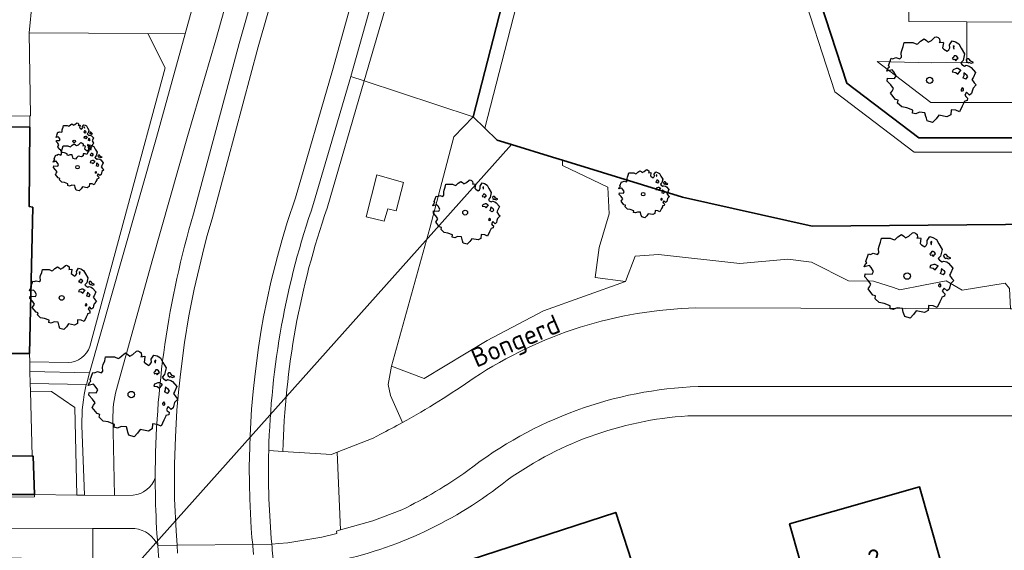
# Model space of a CAD drawing. Header units: metres. Extents: x 152391 to 157968, y 462336 to 467280.
# Tile 466 of 656: x 153928 to 153997, y 466657 to 466694. Entities that reach past the tile are written whole.
import ezdxf
from ezdxf.enums import TextEntityAlignment as Align

# ---------------------------------------------------------------- set-up
doc = ezdxf.new("R2010")
doc.units = ezdxf.units.M
doc.header["$LTSCALE"] = 0.75
doc.layers.get('0').update_dxf_attribs({"lineweight": 25})
for name, color, linetype, lineweight in [('B-GV-GR-BOOM-S', 252, 'Continuous', 25), ('B-WE-GK-BESCHOEIING-G', 251, 'GK-BESCHOEIING', 35), ('B-WE-GR-BEPLANTING_CULTUUR_BOSPLANTSOEN-GV', 251, 'Continuous', 18), ('B-WE-GR-BEPLANTING_CULTUUR_HEESTERS-GV', 251, 'Continuous', 18), ('B-WE-GR-GROENVOORZIENING-GV', 251, 'Continuous', 18), ('B-WE-GR-HAAG-GV', 251, 'Continuous', 13), ('B-WE-KW-KUNSTWERK_DUIKER-G', 5, 'Continuous', 18), ('B-WE-OG-BEBOUWING-GV', 6, 'Continuous', 35), ('B-WE-OG-BEBOUWING-T18', 1, 'Continuous', 18), ('B-WE-OG-TERREIN_CULTUURSCHEIDING-GV', 251, 'Continuous', 18), ('B-WE-OG-TOPOGRAFIE-T18', 1, 'Continuous', 18), ('B-WE-OG-WATER-GV', 251, 'Continuous', 18), ('B-WE-OG-WATER_SLOOT-GV', 251, 'Continuous', 18), ('B-WE-VH-VERHARDING_ASFALT-GV', 251, 'Continuous', 18), ('B-WE-VH-VERHARDING_BETON-GV', 251, 'Continuous', 18), ('B-WE-VH-VERHARDING_BETONSTRAATSTEEN-GV', 251, 'Continuous', 18), ('B-WE-VH-VERHARDING_TEGEL-GV', 251, 'Continuous', 18)]:
    doc.layers.add(name, color=color, linetype=linetype, lineweight=lineweight)
doc.styles.add('NLCS-ISO-M750-T18', font='NLCS-ISO.ttf', dxfattribs={"height": 1.35})
doc.linetypes.add('GK-BESCHOEIING', pattern='A,30,-5,[1,NLCS.SHX,S=1,R=0,X=0,Y=0],-5', length=40)

# ---------------------------------------------------------------- blocks, each defined once
blk = doc.blocks.new('SGR-BOOM_21_30')
at = {"linetype": 'Continuous'}
for p, q in [((-1.051, 1.335), (-1.016, 1.499)), ((-1.016, 1.499), (-0.668, 1.499)), ((-0.668, 1.499), (-0.516, 1.433)), ((-0.516, 1.433), (-0.47, 1.45)), ((-0.47, 1.45), (-0.365, 1.548)), ((-0.365, 1.548), (-0.226, 1.647)), ((-0.226, 1.647), (-0.133, 1.581)), ((-0.133, 1.581), (-0.063, 1.515)), ((-0.063, 1.515), (0.065, 1.581)), ((0.065, 1.581), (0.205, 1.712)), ((0.205, 1.712), (0.263, 1.729)), ((0.263, 1.729), (0.333, 1.696)), ((0.333, 1.696), (0.391, 1.647)), ((0.402, 1.532), (0.379, 1.499)), ((0.379, 1.499), (0.53, 1.515)), ((0.391, 1.647), (0.402, 1.532)), ((0.542, 1.483), (0.507, 1.285)), ((0.53, 1.515), (0.542, 1.483)), ((0.786, 1.4), (0.891, 1.565)), ((0.798, 1.285), (0.786, 1.4)), ((0.891, 1.565), (1.019, 1.532)), ((1.019, 1.532), (1.158, 1.45)), ((1.158, 1.45), (1.251, 1.269)), ((-1.633, 0.579), (-1.528, 0.875)), ((-1.528, 0.875), (-1.458, 0.858)), ((-1.458, 0.858), (-1.342, 0.908)), ((-1.342, 0.908), (-1.179, 0.858)), ((-1.179, 0.858), (-1.121, 0.924)), ((-1.133, 1.088), (-1.109, 1.187)), ((-1.121, 0.924), (-1.133, 1.088)), ((-1.109, 1.187), (-1.051, 1.335)), ((0.507, 1.285), (0.565, 1.236)), ((0.565, 1.236), (0.693, 1.154)), ((0.693, 1.154), (0.751, 1.203)), ((0.751, 1.203), (0.798, 1.285)), ((0.937, 0.908), (0.891, 0.875)), ((0.891, 0.875), (0.926, 0.825)), ((0.972, 1.368), (0.926, 1.335)), ((0.926, 1.335), (0.949, 1.253)), ((0.926, 0.825), (0.984, 0.842)), ((0.972, 0.973), (0.937, 0.908)), ((0.949, 1.253), (0.961, 1.236)), ((0.961, 1.269), (0.972, 1.368)), ((1.03, 0.973), (0.972, 0.973)), ((0.984, 0.842), (1.03, 0.776)), ((1.077, 0.94), (1.03, 0.973)), ((1.03, 0.776), (1.077, 0.842)), ((1.124, 0.875), (1.077, 0.94)), ((1.077, 0.842), (1.124, 0.875)), ((1.321, 0.793), (1.228, 0.694)), ((1.228, 0.694), (1.275, 0.628)), ((1.251, 1.269), (1.379, 1.055)), ((1.379, 1.055), (1.321, 0.793)), ((1.472, 0.858), (1.438, 0.809)), ((1.438, 0.809), (1.461, 0.743)), ((1.461, 0.743), (1.531, 0.694)), ((1.542, 0.858), (1.472, 0.858)), ((1.531, 0.727), (1.635, 0.678)), ((1.531, 0.694), (1.542, 0.727)), ((1.624, 0.76), (1.542, 0.858)), ((1.728, 0.71), (1.624, 0.76)), ((1.635, 0.678), (1.728, 0.71)), ((-1.703, 0.365), (-1.656, 0.48)), ((-1.493, 0.415), (-1.703, 0.365)), ((-1.679, -0.029), (-1.668, 0.086)), ((-1.668, 0.086), (-1.389, 0.07)), ((-1.656, 0.48), (-1.598, 0.53)), ((-1.598, 0.53), (-1.633, 0.579)), ((-1.423, 0.333), (-1.493, 0.415)), ((-1.33, 0.185), (-1.423, 0.333)), ((-1.389, 0.07), (-1.33, 0.185)), ((0.926, 0.415), (0.891, 0.333)), ((0.891, 0.333), (1.03, 0.316)), ((1.054, 0.464), (0.926, 0.415)), ((1.03, 0.316), (1.112, 0.251)), ((1.112, 0.464), (1.054, 0.464)), ((1.217, 0.398), (1.112, 0.464)), ((1.112, 0.251), (1.205, 0.365)), ((1.205, 0.365), (1.24, 0.415)), ((1.275, 0.628), (1.379, 0.563)), ((1.344, 0.185), (1.31, 0.103)), ((1.434, 0.049), (1.31, 0.103)), ((1.356, 0.3), (1.344, 0.234)), ((1.344, 0.234), (1.344, 0.185)), ((1.426, 0.234), (1.356, 0.3)), ((1.379, 0.563), (1.438, 0.595)), ((1.472, 0.201), (1.426, 0.234)), ((1.434, 0.049), (1.507, 0.136)), ((1.438, 0.595), (1.565, 0.563)), ((1.507, 0.136), (1.472, 0.201)), ((1.565, 0.563), (1.635, 0.513)), ((1.635, 0.513), (1.81, 0.316)), ((1.717, 0.103), (1.67, 0.037)), ((1.67, 0.037), (1.763, -0.094)), ((1.81, 0.316), (1.717, 0.103)), ((-1.54, -0.177), (-1.679, -0.029)), ((-1.551, -0.505), (-1.493, -0.423)), ((-1.354, -0.752), (-1.551, -0.505)), ((-1.435, -0.324), (-1.54, -0.177)), ((-1.493, -0.423), (-1.435, -0.324)), ((1.286, -0.292), (1.24, -0.357)), ((1.24, -0.357), (1.251, -0.423)), ((1.263, -0.423), (1.333, -0.407)), ((1.333, -0.341), (1.286, -0.292)), ((1.333, -0.407), (1.333, -0.341)), ((1.461, -0.472), (1.391, -0.587)), ((1.391, -0.587), (1.426, -0.637)), ((1.426, -0.637), (1.496, -0.702)), ((1.577, -0.587), (1.461, -0.472)), ((1.658, -0.522), (1.577, -0.587)), ((1.682, -0.423), (1.658, -0.522)), ((1.717, -0.308), (1.682, -0.423)), ((1.845, -0.177), (1.717, -0.308)), ((1.763, -0.094), (1.845, -0.177)), ((-1.249, -0.784), (-1.354, -0.752)), ((-1.272, -0.899), (-1.249, -0.784)), ((-1.109, -1.047), (-1.272, -0.899)), ((-0.912, -1.08), (-1.109, -1.047)), ((-0.668, -1.179), (-0.912, -1.08)), ((-0.679, -1.294), (-0.668, -1.179)), ((-0.551, -1.326), (-0.679, -1.294)), ((-0.4, -1.261), (-0.551, -1.326)), ((-0.191, -1.277), (-0.4, -1.261)), ((-0.156, -1.425), (-0.191, -1.277)), ((0.356, -1.376), (0.251, -1.524)), ((0.682, -1.441), (0.356, -1.376)), ((0.833, -1.359), (0.682, -1.441)), ((0.844, -1.162), (0.833, -1.359)), ((1.03, -1.179), (0.844, -1.162)), ((1.182, -1.244), (1.03, -1.179)), ((1.286, -1.014), (1.182, -1.244)), ((1.356, -0.883), (1.286, -1.014)), ((1.368, -0.834), (1.356, -0.883)), ((1.484, -0.801), (1.368, -0.834)), ((1.496, -0.702), (1.484, -0.801)), ((-0.133, -1.491), (-0.156, -1.425)), ((-0.098, -1.606), (-0.133, -1.491)), ((0.112, -1.671), (-0.098, -1.606)), ((0.251, -1.524), (0.112, -1.671))]:
    blk.add_line(p, q, dxfattribs=at)
blk.add_circle((0, 0), 0.126, dxfattribs=at)
blk = doc.blocks.new('SGR-BOOM_31_50')
at = {"linetype": 'Continuous'}
for p, q in [((-0.487, 2.064), (-0.301, 2.196)), ((-0.301, 2.196), (-0.177, 2.108)), ((-0.177, 2.108), (-0.084, 2.02)), ((-0.084, 2.02), (0.087, 2.108)), ((0.087, 2.108), (0.273, 2.283)), ((0.273, 2.283), (0.351, 2.305)), ((0.351, 2.305), (0.444, 2.261)), ((0.444, 2.261), (0.521, 2.196)), ((0.521, 2.196), (0.537, 2.042)), ((1.048, 1.867), (1.188, 2.086)), ((1.188, 2.086), (1.358, 2.042)), ((-1.51, 1.451), (-1.479, 1.582)), ((-1.495, 1.232), (-1.51, 1.451)), ((-1.479, 1.582), (-1.402, 1.78)), ((-1.402, 1.78), (-1.355, 1.999)), ((-1.355, 1.999), (-0.89, 1.999)), ((-0.89, 1.999), (-0.688, 1.911)), ((-0.688, 1.911), (-0.626, 1.933)), ((-0.626, 1.933), (-0.487, 2.064)), ((0.537, 2.042), (0.506, 1.999)), ((0.506, 1.999), (0.707, 2.02)), ((0.723, 1.977), (0.676, 1.714)), ((0.676, 1.714), (0.754, 1.648)), ((0.707, 2.02), (0.723, 1.977)), ((0.754, 1.648), (0.924, 1.539)), ((0.924, 1.539), (1.002, 1.604)), ((1.002, 1.604), (1.064, 1.714)), ((1.064, 1.714), (1.048, 1.867)), ((1.296, 1.823), (1.234, 1.78)), ((1.234, 1.78), (1.265, 1.67)), ((1.265, 1.67), (1.281, 1.648)), ((1.281, 1.692), (1.296, 1.823)), ((1.358, 2.042), (1.545, 1.933)), ((1.545, 1.933), (1.669, 1.692)), ((1.669, 1.692), (1.839, 1.407)), ((1.839, 1.407), (1.762, 1.057)), ((-2.208, 0.641), (-2.131, 0.706)), ((-2.177, 0.772), (-2.038, 1.166)), ((-2.131, 0.706), (-2.177, 0.772)), ((-2.038, 1.166), (-1.944, 1.144)), ((-1.944, 1.144), (-1.789, 1.21)), ((-1.789, 1.21), (-1.572, 1.144)), ((-1.572, 1.144), (-1.495, 1.232)), ((1.25, 1.21), (1.188, 1.166)), ((1.188, 1.166), (1.234, 1.101)), ((1.234, 1.101), (1.312, 1.122)), ((1.296, 1.298), (1.25, 1.21)), ((1.374, 1.298), (1.296, 1.298)), ((1.312, 1.122), (1.374, 1.035)), ((1.436, 1.254), (1.374, 1.298)), ((1.374, 1.035), (1.436, 1.122)), ((1.498, 1.166), (1.436, 1.254)), ((1.436, 1.122), (1.498, 1.166)), ((1.762, 1.057), (1.638, 0.925)), ((1.638, 0.925), (1.7, 0.838)), ((1.7, 0.838), (1.839, 0.75)), ((1.839, 0.75), (1.917, 0.794)), ((1.963, 1.144), (1.917, 1.079)), ((1.917, 1.079), (1.948, 0.991)), ((1.917, 0.794), (2.087, 0.75)), ((1.948, 0.991), (2.041, 0.925)), ((2.056, 1.144), (1.963, 1.144)), ((2.041, 0.969), (2.18, 0.903)), ((2.041, 0.925), (2.056, 0.969)), ((2.165, 1.013), (2.056, 1.144)), ((2.087, 0.75), (2.18, 0.684)), ((2.304, 0.947), (2.165, 1.013)), ((2.18, 0.903), (2.304, 0.947)), ((-2.27, 0.487), (-2.208, 0.641)), ((-1.991, 0.553), (-2.27, 0.487)), ((-2.239, -0.038), (-2.224, 0.115)), ((-2.224, 0.115), (-1.851, 0.093)), ((-1.898, 0.444), (-1.991, 0.553)), ((-1.774, 0.246), (-1.898, 0.444)), ((-1.851, 0.093), (-1.774, 0.246)), ((1.234, 0.553), (1.188, 0.444)), ((1.188, 0.444), (1.374, 0.422)), ((1.405, 0.619), (1.234, 0.553)), ((1.374, 0.422), (1.483, 0.334)), ((1.483, 0.619), (1.405, 0.619)), ((1.622, 0.531), (1.483, 0.619)), ((1.483, 0.334), (1.607, 0.487)), ((1.607, 0.487), (1.653, 0.553)), ((1.793, 0.246), (1.746, 0.137)), ((1.911, 0.065), (1.746, 0.137)), ((1.808, 0.4), (1.793, 0.312)), ((1.793, 0.312), (1.793, 0.246)), ((1.901, 0.312), (1.808, 0.4)), ((1.963, 0.268), (1.901, 0.312)), ((1.911, 0.065), (2.01, 0.181)), ((2.01, 0.181), (1.963, 0.268)), ((2.18, 0.684), (2.413, 0.422)), ((2.289, 0.137), (2.227, 0.049)), ((2.227, 0.049), (2.351, -0.126)), ((2.413, 0.422), (2.289, 0.137)), ((-2.053, -0.235), (-2.239, -0.038)), ((-2.069, -0.673), (-1.991, -0.564)), ((-1.805, -1.002), (-2.069, -0.673)), ((-1.913, -0.433), (-2.053, -0.235)), ((-1.991, -0.564), (-1.913, -0.433)), ((1.715, -0.389), (1.653, -0.476)), ((1.653, -0.476), (1.669, -0.564)), ((1.684, -0.564), (1.777, -0.542)), ((1.777, -0.454), (1.715, -0.389)), ((1.777, -0.542), (1.777, -0.454)), ((1.948, -0.63), (1.855, -0.783)), ((2.103, -0.783), (1.948, -0.63)), ((2.242, -0.564), (2.211, -0.695)), ((2.289, -0.411), (2.242, -0.564)), ((2.459, -0.235), (2.289, -0.411)), ((2.351, -0.126), (2.459, -0.235)), ((-1.665, -1.046), (-1.805, -1.002)), ((-1.696, -1.199), (-1.665, -1.046)), ((-1.479, -1.396), (-1.696, -1.199)), ((1.715, -1.352), (1.576, -1.659)), ((1.808, -1.177), (1.715, -1.352)), ((1.824, -1.112), (1.808, -1.177)), ((1.979, -1.068), (1.824, -1.112)), ((1.855, -0.783), (1.901, -0.849)), ((1.901, -0.849), (1.994, -0.936)), ((1.994, -0.936), (1.979, -1.068)), ((2.211, -0.695), (2.103, -0.783)), ((-1.216, -1.44), (-1.479, -1.396)), ((-0.89, -1.571), (-1.216, -1.44)), ((-0.906, -1.725), (-0.89, -1.571)), ((-0.735, -1.769), (-0.906, -1.725)), ((-0.533, -1.681), (-0.735, -1.769)), ((-0.254, -1.703), (-0.533, -1.681)), ((-0.208, -1.9), (-0.254, -1.703)), ((-0.177, -1.988), (-0.208, -1.9)), ((-0.13, -2.141), (-0.177, -1.988)), ((0.335, -2.031), (0.149, -2.229)), ((0.475, -1.834), (0.335, -2.031)), ((0.909, -1.922), (0.475, -1.834)), ((1.11, -1.812), (0.909, -1.922)), ((1.126, -1.55), (1.11, -1.812)), ((1.374, -1.571), (1.126, -1.55)), ((1.576, -1.659), (1.374, -1.571)), ((0.149, -2.229), (-0.13, -2.141))]:
    blk.add_line(p, q, dxfattribs=at)
blk.add_circle((0, 0), 0.169, dxfattribs=at)
blk = doc.blocks.new('SGR-BOOM_50_100')
at = {"linetype": 'Continuous'}
for p, q in [((-0.649, 2.752), (-0.401, 2.928)), ((-0.401, 2.928), (-0.236, 2.811)), ((-0.236, 2.811), (-0.112, 2.694)), ((-0.112, 2.694), (0.116, 2.811)), ((0.116, 2.811), (0.364, 3.044)), ((0.364, 3.044), (0.467, 3.074)), ((0.467, 3.074), (0.591, 3.015)), ((0.591, 3.015), (0.695, 2.928)), ((0.695, 2.928), (0.715, 2.723)), ((1.398, 2.49), (1.584, 2.782)), ((1.584, 2.782), (1.811, 2.723)), ((-2.014, 1.935), (-1.972, 2.11)), ((-1.972, 2.11), (-1.869, 2.373)), ((-1.869, 2.373), (-1.807, 2.665)), ((-1.807, 2.665), (-1.187, 2.665)), ((-1.187, 2.665), (-0.918, 2.548)), ((-0.918, 2.548), (-0.835, 2.577)), ((-0.835, 2.577), (-0.649, 2.752)), ((0.715, 2.723), (0.674, 2.665)), ((0.674, 2.665), (0.943, 2.694)), ((0.964, 2.636), (0.902, 2.285)), ((0.902, 2.285), (1.005, 2.198)), ((0.943, 2.694), (0.964, 2.636)), ((1.005, 2.198), (1.232, 2.052)), ((1.232, 2.052), (1.336, 2.139)), ((1.336, 2.139), (1.418, 2.285)), ((1.418, 2.285), (1.398, 2.49)), ((1.729, 2.431), (1.646, 2.373)), ((1.646, 2.373), (1.687, 2.227)), ((1.687, 2.227), (1.708, 2.198)), ((1.708, 2.256), (1.729, 2.431)), ((1.811, 2.723), (2.059, 2.577)), ((2.059, 2.577), (2.225, 2.256)), ((2.225, 2.256), (2.452, 1.876)), ((-2.903, 1.029), (-2.717, 1.555)), ((-2.717, 1.555), (-2.593, 1.526)), ((-2.593, 1.526), (-2.386, 1.613)), ((-2.386, 1.613), (-2.096, 1.526)), ((-2.096, 1.526), (-1.993, 1.643)), ((-1.993, 1.643), (-2.014, 1.935)), ((1.667, 1.613), (1.584, 1.555)), ((1.584, 1.555), (1.646, 1.467)), ((1.646, 1.467), (1.749, 1.497)), ((1.729, 1.73), (1.667, 1.613)), ((1.832, 1.73), (1.729, 1.73)), ((1.749, 1.497), (1.832, 1.38)), ((1.915, 1.672), (1.832, 1.73)), ((1.832, 1.38), (1.915, 1.497)), ((1.997, 1.555), (1.915, 1.672)), ((1.915, 1.497), (1.997, 1.555)), ((2.349, 1.409), (2.183, 1.234)), ((2.452, 1.876), (2.349, 1.409)), ((2.618, 1.526), (2.556, 1.438)), ((2.556, 1.438), (2.597, 1.321)), ((2.742, 1.526), (2.618, 1.526)), ((2.886, 1.351), (2.742, 1.526)), ((-3.027, 0.65), (-2.944, 0.854)), ((-2.655, 0.737), (-3.027, 0.65)), ((-2.944, 0.854), (-2.841, 0.942)), ((-2.841, 0.942), (-2.903, 1.029)), ((-2.531, 0.591), (-2.655, 0.737)), ((1.646, 0.737), (1.584, 0.591)), ((1.873, 0.825), (1.646, 0.737)), ((1.977, 0.825), (1.873, 0.825)), ((2.163, 0.708), (1.977, 0.825)), ((2.142, 0.65), (2.204, 0.737)), ((2.183, 1.234), (2.266, 1.117)), ((2.266, 1.117), (2.452, 1)), ((2.452, 1), (2.556, 1.059)), ((2.556, 1.059), (2.783, 1)), ((2.597, 1.321), (2.721, 1.234)), ((2.721, 1.292), (2.907, 1.205)), ((2.721, 1.234), (2.742, 1.292)), ((2.783, 1), (2.907, 0.913)), ((3.072, 1.263), (2.886, 1.351)), ((2.907, 1.205), (3.072, 1.263)), ((2.907, 0.913), (3.217, 0.562)), ((-2.985, -0.051), (-2.965, 0.153)), ((-2.965, 0.153), (-2.469, 0.124)), ((-2.365, 0.329), (-2.531, 0.591)), ((-2.469, 0.124), (-2.365, 0.329)), ((1.584, 0.591), (1.832, 0.562)), ((1.832, 0.562), (1.977, 0.445)), ((1.977, 0.445), (2.142, 0.65)), ((2.39, 0.329), (2.328, 0.183)), ((2.549, 0.087), (2.328, 0.183)), ((2.411, 0.533), (2.39, 0.416)), ((2.39, 0.416), (2.39, 0.329)), ((2.535, 0.416), (2.411, 0.533)), ((2.618, 0.358), (2.535, 0.416)), ((2.549, 0.087), (2.68, 0.241)), ((2.68, 0.241), (2.618, 0.358)), ((3.052, 0.183), (2.969, 0.066)), ((2.969, 0.066), (3.135, -0.168)), ((3.217, 0.562), (3.052, 0.183)), ((-2.737, -0.314), (-2.985, -0.051)), ((-2.551, -0.577), (-2.737, -0.314)), ((-2.655, -0.752), (-2.551, -0.577)), ((2.287, -0.518), (2.204, -0.635)), ((2.204, -0.635), (2.225, -0.752)), ((2.37, -0.606), (2.287, -0.518)), ((2.37, -0.723), (2.37, -0.606)), ((3.052, -0.548), (2.99, -0.752)), ((3.279, -0.314), (3.052, -0.548)), ((3.135, -0.168), (3.279, -0.314)), ((-2.758, -0.898), (-2.655, -0.752)), ((-2.407, -1.336), (-2.758, -0.898)), ((-2.22, -1.394), (-2.407, -1.336)), ((2.245, -0.752), (2.37, -0.723)), ((2.597, -0.84), (2.473, -1.044)), ((2.473, -1.044), (2.535, -1.132)), ((2.535, -1.132), (2.659, -1.248)), ((2.804, -1.044), (2.597, -0.84)), ((2.659, -1.248), (2.638, -1.424)), ((2.948, -0.927), (2.804, -1.044)), ((2.99, -0.752), (2.948, -0.927)), ((-2.262, -1.599), (-2.22, -1.394)), ((-1.972, -1.862), (-2.262, -1.599)), ((-1.621, -1.92), (-1.972, -1.862)), ((-1.187, -2.095), (-1.621, -1.92)), ((1.501, -2.066), (1.48, -2.417)), ((1.832, -2.095), (1.501, -2.066)), ((2.287, -1.803), (2.101, -2.212)), ((2.411, -1.57), (2.287, -1.803)), ((2.432, -1.482), (2.411, -1.57)), ((2.638, -1.424), (2.432, -1.482)), ((-1.207, -2.3), (-1.187, -2.095)), ((-0.98, -2.358), (-1.207, -2.3)), ((-0.711, -2.241), (-0.98, -2.358)), ((-0.339, -2.271), (-0.711, -2.241)), ((-0.277, -2.533), (-0.339, -2.271)), ((-0.236, -2.65), (-0.277, -2.533)), ((-0.174, -2.855), (-0.236, -2.65)), ((0.447, -2.709), (0.199, -2.971)), ((0.633, -2.446), (0.447, -2.709)), ((1.212, -2.563), (0.633, -2.446)), ((1.48, -2.417), (1.212, -2.563)), ((2.101, -2.212), (1.832, -2.095)), ((0.199, -2.971), (-0.174, -2.855))]:
    blk.add_line(p, q, dxfattribs=at)
blk.add_circle((0, 0), 0.225, dxfattribs=at)
blk = doc.blocks.new('SGR-BOOM_DIAMETER_ONBEKEND')
at = {"linetype": 'Continuous'}
for p, q in [((-0.85, 0.816), (-0.832, 0.89)), ((-0.841, 0.693), (-0.85, 0.816)), ((-0.832, 0.89), (-0.788, 1.001)), ((-0.788, 1.001), (-0.762, 1.124)), ((-0.762, 1.124), (-0.501, 1.124)), ((-0.501, 1.124), (-0.387, 1.075)), ((-0.387, 1.075), (-0.352, 1.087)), ((-0.352, 1.087), (-0.274, 1.161)), ((-0.274, 1.161), (-0.169, 1.235)), ((-0.169, 1.235), (-0.099, 1.186)), ((-0.099, 1.186), (-0.047, 1.137)), ((-0.047, 1.137), (0.049, 1.186)), ((0.049, 1.186), (0.154, 1.284)), ((0.154, 1.284), (0.197, 1.297)), ((0.197, 1.297), (0.25, 1.272)), ((0.25, 1.272), (0.293, 1.235)), ((0.302, 1.149), (0.284, 1.124)), ((0.284, 1.124), (0.398, 1.137)), ((0.293, 1.235), (0.302, 1.149)), ((0.407, 1.112), (0.38, 0.964)), ((0.38, 0.964), (0.424, 0.927)), ((0.398, 1.137), (0.407, 1.112)), ((0.424, 0.927), (0.52, 0.865)), ((0.52, 0.865), (0.564, 0.902)), ((0.564, 0.902), (0.598, 0.964)), ((0.59, 1.05), (0.668, 1.173)), ((0.598, 0.964), (0.59, 1.05)), ((0.668, 1.173), (0.764, 1.149)), ((0.729, 1.026), (0.694, 1.001)), ((0.694, 1.001), (0.712, 0.939)), ((0.729, 0.73), (0.703, 0.681)), ((0.712, 0.939), (0.721, 0.927)), ((0.721, 0.952), (0.729, 1.026)), ((0.773, 0.73), (0.729, 0.73)), ((0.764, 1.149), (0.869, 1.087)), ((0.808, 0.705), (0.773, 0.73)), ((0.843, 0.656), (0.808, 0.705)), ((0.869, 1.087), (0.939, 0.952)), ((0.939, 0.952), (1.035, 0.792)), ((1.035, 0.792), (0.991, 0.594)), ((-1.277, 0.274), (-1.242, 0.36)), ((-1.12, 0.311), (-1.277, 0.274)), ((-1.259, -0.022), (-1.251, 0.065)), ((-1.251, 0.065), (-1.041, 0.052)), ((-1.242, 0.36), (-1.198, 0.397)), ((-1.225, 0.434), (-1.146, 0.656)), ((-1.198, 0.397), (-1.225, 0.434)), ((-1.146, 0.656), (-1.094, 0.644)), ((-1.068, 0.249), (-1.12, 0.311)), ((-1.094, 0.644), (-1.007, 0.681)), ((-0.998, 0.139), (-1.068, 0.249)), ((-1.041, 0.052), (-0.998, 0.139)), ((-1.007, 0.681), (-0.884, 0.644)), ((-0.884, 0.644), (-0.841, 0.693)), ((0.703, 0.681), (0.668, 0.656)), ((0.668, 0.656), (0.694, 0.619)), ((0.694, 0.311), (0.668, 0.249)), ((0.668, 0.249), (0.773, 0.237)), ((0.694, 0.619), (0.738, 0.631)), ((0.79, 0.348), (0.694, 0.311)), ((0.738, 0.631), (0.773, 0.582)), ((0.773, 0.582), (0.808, 0.631)), ((0.773, 0.237), (0.834, 0.188)), ((0.834, 0.348), (0.79, 0.348)), ((0.808, 0.631), (0.843, 0.656)), ((0.912, 0.299), (0.834, 0.348)), ((0.834, 0.188), (0.904, 0.274)), ((0.904, 0.274), (0.93, 0.311)), ((0.991, 0.594), (0.921, 0.521)), ((0.921, 0.521), (0.956, 0.471)), ((0.956, 0.471), (1.035, 0.422)), ((1.008, 0.139), (0.982, 0.077)), ((1.075, 0.037), (0.982, 0.077)), ((1.017, 0.225), (1.008, 0.176)), ((1.008, 0.176), (1.008, 0.139)), ((1.069, 0.176), (1.017, 0.225)), ((1.035, 0.422), (1.078, 0.447)), ((1.104, 0.151), (1.069, 0.176)), ((1.075, 0.037), (1.13, 0.102)), ((1.104, 0.644), (1.078, 0.607)), ((1.078, 0.607), (1.096, 0.557)), ((1.078, 0.447), (1.174, 0.422)), ((1.096, 0.557), (1.148, 0.521)), ((1.157, 0.644), (1.104, 0.644)), ((1.13, 0.102), (1.104, 0.151)), ((1.148, 0.545), (1.226, 0.508)), ((1.148, 0.521), (1.157, 0.545)), ((1.218, 0.57), (1.157, 0.644)), ((1.174, 0.422), (1.226, 0.385)), ((1.296, 0.533), (1.218, 0.57)), ((1.226, 0.508), (1.296, 0.533)), ((1.226, 0.385), (1.357, 0.237)), ((1.287, 0.077), (1.253, 0.028)), ((1.253, 0.028), (1.322, -0.071)), ((1.357, 0.237), (1.287, 0.077)), ((-1.155, -0.132), (-1.259, -0.022)), ((-1.164, -0.379), (-1.12, -0.317)), ((-1.015, -0.564), (-1.164, -0.379)), ((-1.076, -0.243), (-1.155, -0.132)), ((-1.12, -0.317), (-1.076, -0.243)), ((-0.937, -0.588), (-1.015, -0.564)), ((-0.954, -0.675), (-0.937, -0.588)), ((-0.832, -0.785), (-0.954, -0.675)), ((0.965, -0.219), (0.93, -0.268)), ((0.93, -0.268), (0.939, -0.317)), ((0.947, -0.317), (1, -0.305)), ((1, -0.256), (0.965, -0.219)), ((1.017, -0.662), (0.965, -0.761)), ((1, -0.305), (1, -0.256)), ((1.026, -0.625), (1.017, -0.662)), ((1.113, -0.601), (1.026, -0.625)), ((1.096, -0.354), (1.043, -0.44)), ((1.043, -0.44), (1.069, -0.477)), ((1.069, -0.477), (1.122, -0.527)), ((1.183, -0.44), (1.096, -0.354)), ((1.122, -0.527), (1.113, -0.601)), ((1.244, -0.391), (1.183, -0.44)), ((1.261, -0.317), (1.244, -0.391)), ((1.287, -0.231), (1.261, -0.317)), ((1.383, -0.132), (1.287, -0.231)), ((1.322, -0.071), (1.383, -0.132)), ((-0.684, -0.81), (-0.832, -0.785)), ((-0.501, -0.884), (-0.684, -0.81)), ((-0.509, -0.97), (-0.501, -0.884)), ((-0.413, -0.995), (-0.509, -0.97)), ((-0.3, -0.946), (-0.413, -0.995)), ((-0.143, -0.958), (-0.3, -0.946)), ((-0.117, -1.069), (-0.143, -0.958)), ((-0.099, -1.118), (-0.117, -1.069)), ((-0.073, -1.204), (-0.099, -1.118)), ((0.084, -1.254), (-0.073, -1.204)), ((0.188, -1.143), (0.084, -1.254)), ((0.267, -1.032), (0.188, -1.143)), ((0.511, -1.081), (0.267, -1.032)), ((0.625, -1.019), (0.511, -1.081)), ((0.633, -0.872), (0.625, -1.019)), ((0.773, -0.884), (0.633, -0.872)), ((0.886, -0.933), (0.773, -0.884)), ((0.965, -0.761), (0.886, -0.933))]:
    blk.add_line(p, q, dxfattribs=at)
blk.add_circle((0, 0), 0.0948, dxfattribs=at)

msp = doc.modelspace()

# ---------------------------------------------------------------- linework, layer by layer
at = {"layer": 'B-WE-GK-BESCHOEIING-G'}
for points in [[(153960.061, 466687.543), (153966.742, 466713.523), (153976.332, 466749.802), (153991.075, 466808.732)], [(153979.831, 466710.469), (153980.412, 466708.16), (153986.365, 466689.911), (153991.444, 466686.053), (154000, 466686.053), (154027.523, 466686.052)], [(153960.061, 466687.543), (153960.887, 466686.738)], [(153960.887, 466686.738), (153961.755, 466685.892), (153962.764, 466685.581)], [(153962.764, 466685.581), (153965.66, 466684.689), (153966.346, 466684.478)], [(153966.346, 466684.478), (153974.79, 466681.876), (153983.932, 466679.849)], [(154027.453, 466680.211), (153983.932, 466679.849)]]:
    msp.add_lwpolyline(points, dxfattribs=at)
at = {"layer": 'B-WE-GR-BEPLANTING_CULTUUR_BOSPLANTSOEN-GV'}
for points in [[(154027.453, 466680.211), (154031.795, 466680.214), (154031.865, 466691.678), (154031.828, 466701.89), (154024.614, 466701.996), (154016.58, 466694.092), (153994.811, 466694.212), (153994.811, 466691.355), (153992.353, 466691.334), (153988.501, 466691.428), (153992.286, 466688.553), (154000, 466688.553), (154027.553, 466688.552), (154027.523, 466686.052), (154027.511, 466685.052)], [(153962.764, 466685.581), (153961.755, 466685.892), (153960.887, 466686.738), (153960.061, 466687.543), (153958.715, 466686.13), (153957.015, 466679.709), (153954.315, 466670.009), (153956.621, 466669.135), (153961.052, 466671.808), (153965.024, 466673.886), (153970.793, 466675.964), (153968.663, 466676.246), (153968.925, 466678.348), (153969.645, 466680.712), (153969.54, 466682.594), (153966.352, 466684.11), (153966.346, 466684.478), (153965.66, 466684.689)], [(153932.165, 466660.929), (153932.02, 466667.095), (153930.391, 466668.21), (153928.902, 466668.243), (153929.014, 466663.664), (153929.102, 466663.663), (153929.182, 466660.961)]]:
    msp.add_lwpolyline(points, close=True, dxfattribs=at)
for points in [[(153933.092, 466671.392), (153938.394, 466690.992), (153937.176, 466693.386), (153928.802, 466693.435), (153928.917, 466687.615), (153928.851, 466687.615)], [(153928.851, 466687.615), (153928.853, 466686.82), (153928.818, 466681.228), (153929.067, 466681.181), (153928.838, 466670.895), (153928.852, 466670.312), (153931.563, 466670.252)]]:
    msp.add_lwpolyline(points, dxfattribs=at)
msp.add_lwpolyline([(153931.563, 466670.252, 0.306944), (153933.092, 466671.392)], format="xyb", dxfattribs=at)
at = {"layer": 'B-WE-GR-BEPLANTING_CULTUUR_HEESTERS-GV'}
for points in [[(153979.831, 466710.469), (153980.412, 466708.16), (153986.365, 466689.911), (153991.444, 466686.053), (154000, 466686.053), (154027.523, 466686.052), (154027.553, 466688.552), (154000, 466688.553), (153992.286, 466688.553), (153988.501, 466691.428)], [(153988.501, 466691.428), (153992.353, 466691.334), (153994.811, 466691.355), (153994.811, 466694.212), (153990.724, 466694.234), (153990.73, 466695.233), (153990.777, 466703.432), (153987.821, 466703.736)], [(153975.744, 466674.096), (153997.876, 466674.027), (153997.824, 466675.468), (153997.518, 466675.825), (153994.482, 466675.341), (153993.35, 466676.01), (153991.768, 466675.701), (153990.102, 466675.375), (153989.651, 466675.522), (153988.248, 466675.981), (153986.488, 466676.007), (153983.885, 466677.307), (153982.202, 466677.536), (153978.826, 466677.221), (153973.103, 466677.862), (153971.46, 466677.733), (153970.793, 466675.964), (153965.024, 466673.886), (153961.052, 466671.808), (153956.621, 466669.135), (153954.315, 466670.009), (153954.088, 466668.713), (153954.25, 466667.936), (153955.079, 466666.029)]]:
    msp.add_lwpolyline(points, dxfattribs=at)
for points in [[(153960.136, 466669.178, -0.140581), (153975.744, 466674.096)], [(153955.079, 466666.029, 0.026259), (153960.136, 466669.178)]]:
    msp.add_lwpolyline(points, format="xyb", dxfattribs=at)
at = {"layer": 'B-WE-GR-GROENVOORZIENING-GV'}
msp.add_lwpolyline([(153990.73, 466695.233), (153990.724, 466694.234), (153994.811, 466694.212), (154016.58, 466694.092), (154024.614, 466701.996), (154031.828, 466701.89), (154031.865, 466691.678), (154031.795, 466680.214), (154031.757, 466673.957), (154032.759, 466673.955), (154032.766, 466675.052), (154032.865, 466691.677), (154032.824, 466702.876), (154027.082, 466702.96), (154024.211, 466703.002), (154016.173, 466695.094), (154000, 466695.183), (153991.73, 466695.228), (153991.777, 466703.426), (153990.777, 466703.432)], close=True, dxfattribs=at)
at = {"layer": 'B-WE-GR-HAAG-GV'}
msp.add_lwpolyline([(154032.759, 466673.955), (154032.766, 466675.052), (154032.865, 466691.677), (154032.824, 466702.876), (154027.082, 466702.96), (154024.211, 466703.002), (154016.173, 466695.094), (154000, 466695.183), (153991.73, 466695.228), (153991.777, 466703.426), (153990.777, 466703.432), (153990.73, 466695.233), (153990.724, 466694.234), (153994.811, 466694.212), (154016.58, 466694.092), (154024.614, 466701.996), (154031.828, 466701.89), (154031.865, 466691.678), (154031.795, 466680.214), (154031.757, 466673.957)], close=True, dxfattribs=at)
at = {"layer": 'B-WE-KW-KUNSTWERK_DUIKER-G'}
msp.add_lwpolyline([(153962.764, 466685.581), (153926.186, 466644.682)], dxfattribs=at)
at = {"layer": 'B-WE-OG-BEBOUWING-GV'}
for points in [[(153922.32, 466670.895), (153928.838, 466670.895), (153929.067, 466681.181), (153928.818, 466681.228), (153928.853, 466686.82), (153925.521, 466686.841), (153925.485, 466681.092), (153922.366, 466681.103)], [(153922.398, 466660.975), (153929.182, 466660.961), (153929.102, 466663.663), (153929.014, 466663.664), (153922.399, 466663.718)], [(153991.595, 466648.254), (153992.46, 466645.208), (153995.843, 466646.168), (153991.487, 466661.506), (153982.342, 466658.909), (153985.832, 466646.618)], [(153958.925, 466656.08), (153959.729, 466653.607), (153957.593, 466652.913), (153960.809, 466643.021), (153968.904, 466645.653), (153967.662, 466649.473), (153972.875, 466651.167), (153970.097, 466659.712)]]:
    msp.add_lwpolyline(points, close=True, dxfattribs=at)
at = {"layer": 'B-WE-OG-TERREIN_CULTUURSCHEIDING-GV'}
msp.add_lwpolyline([(154001.52, 466819.203), (154001.525, 466820.204), (154000, 466820.164), (153987.795, 466819.844), (153977.016, 466781.346), (153970.223, 466757.128), (153966.521, 466743.932), (153951.451, 466690.375), (153952.401, 466690.062), (153969.658, 466749.1), (153975.013, 466768.446), (153976.745, 466774.821), (153988.734, 466818.868), (154000.026, 466819.164)], close=True, dxfattribs=at)
for points in [[(153940.383, 466680.72), (153943.599, 466692.703), (153959.591, 466748.842), (153957.817, 466749.373), (153941.962, 466692.947), (153939.96, 466686.147), (153937.475, 466677.397), (153935.025, 466668.62)], [(153928.852, 466670.312), (153928.869, 466669.614), (153933.067, 466669.532), (153935.33, 466677.533), (153937.781, 466686.079), (153939.793, 466693.371), (153937.176, 466693.386), (153938.394, 466690.992), (153933.092, 466671.392)], [(153951.451, 466690.375), (153948.837, 466681.43)], [(153949.782, 466681.102), (153952.401, 466690.062), (153951.451, 466690.375)], [(153931.563, 466670.252), (153928.852, 466670.312)], [(153932.835, 466668.711), (153928.889, 466668.788), (153928.902, 466668.243), (153930.391, 466668.21), (153932.02, 466667.095), (153932.165, 466660.929), (153932.716, 466660.924), (153932.524, 466665.831)], [(153934.71, 466666.531), (153934.823, 466660.912), (153936.13, 466660.92)], [(153945.675, 466664.069), (153946.674, 466664.004)]]:
    msp.add_lwpolyline(points, dxfattribs=at)
for points in [[(153948.837, 466681.43, 0.077417), (153945.675, 466664.069)], [(153937.689, 466662.148, -0.072254), (153940.383, 466680.72)], [(153946.674, 466664.004, -0.077656), (153949.782, 466681.102)], [(153933.092, 466671.392, -0.306944), (153931.563, 466670.252)], [(153932.524, 466665.831, -0.064237), (153932.835, 466668.711)], [(153935.025, 466668.62, 0.06935), (153934.71, 466666.531)], [(153936.13, 466660.92, 0.283778), (153937.689, 466662.148)]]:
    msp.add_lwpolyline(points, format="xyb", dxfattribs=at)
at = {"layer": 'B-WE-OG-WATER-GV'}
for points in [[(153991.075, 466808.732), (153976.332, 466749.802), (153966.742, 466713.523), (153960.061, 466687.543), (153960.887, 466686.738), (153967.68, 466713.156), (153977.299, 466749.546), (153984.877, 466779.794), (153987.356, 466789.717), (153992.015, 466808.475)], [(153992.015, 466808.475), (153987.356, 466789.717), (153984.877, 466779.794), (153977.299, 466749.546), (153967.68, 466713.156), (153960.887, 466686.738), (153961.755, 466685.892), (153962.764, 466685.581), (153965.66, 466684.689), (153966.346, 466684.478), (153974.79, 466681.876), (153983.932, 466679.849), (154027.453, 466680.211), (154027.511, 466685.052), (154000, 466685.053), (153991.108, 466685.053), (153985.511, 466689.304), (153982.041, 466700.021), (153979.451, 466707.881), (153978.812, 466710.422)], [(153978.812, 466710.422), (153979.451, 466707.881), (153982.041, 466700.021), (153985.511, 466689.304), (153991.108, 466685.053), (154000, 466685.053), (154027.511, 466685.052), (154027.523, 466686.052), (154000, 466686.053), (153991.444, 466686.053), (153986.365, 466689.911), (153980.412, 466708.16), (153979.831, 466710.469)]]:
    msp.add_lwpolyline(points, dxfattribs=at)
at = {"layer": 'B-WE-OG-WATER_SLOOT-GV'}
for points in [[(154000.026, 466819.164), (153988.734, 466818.868), (153976.745, 466774.821), (153975.013, 466768.446), (153969.658, 466749.1), (153952.401, 466690.062), (153960.061, 466687.543), (153966.742, 466713.523), (153976.332, 466749.802), (153991.075, 466808.732)], [(153955.079, 466666.029), (153954.25, 466667.936), (153954.088, 466668.713), (153954.315, 466670.009), (153957.015, 466679.709), (153958.715, 466686.13), (153960.061, 466687.543), (153952.401, 466690.062), (153949.782, 466681.102)], [(154027.453, 466680.211), (153983.932, 466679.849), (153974.79, 466681.876), (153966.346, 466684.478), (153966.352, 466684.11), (153969.54, 466682.594), (153969.645, 466680.712), (153968.925, 466678.348), (153968.663, 466676.246), (153970.793, 466675.964), (153971.46, 466677.733), (153973.103, 466677.862), (153978.826, 466677.221), (153982.202, 466677.536), (153983.885, 466677.307), (153986.488, 466676.007), (153988.248, 466675.981), (153989.651, 466675.522), (153990.102, 466675.375), (153991.768, 466675.701), (153993.35, 466676.01), (153994.482, 466675.341), (153997.518, 466675.825)], [(153946.674, 466664.004), (153950.102, 466663.781), (153950.496, 466663.938), (153953.018, 466664.945)], [(153953.018, 466664.945), (153953.534, 466665.206)]]:
    msp.add_lwpolyline(points, dxfattribs=at)
msp.add_lwpolyline([(153953.285, 466683.451), (153955.152, 466682.907), (153954.646, 466680.924), (153954.063, 466681.06), (153953.81, 466680.186), (153952.527, 466680.497)], close=True, dxfattribs=at)
for points in [[(153949.782, 466681.102, 0.077656), (153946.674, 466664.004)], [(153953.534, 466665.206, 0.008434), (153955.079, 466666.029)]]:
    msp.add_lwpolyline(points, format="xyb", dxfattribs=at)
at = {"layer": 'B-WE-VH-VERHARDING_ASFALT-GV'}
for points in [[(153987.82, 466843.794), (153980.736, 466818.382), (153973.982, 466794.531), (153965.365, 466763.605), (153966.098, 466763.394), (153963.362, 466753.845), (153962.628, 466754.056), (153944.931, 466692.456), (153941.682, 466680.354), (153941.327, 466679.109), (153941.002, 466677.883), (153940.424, 466675.403), (153940.056, 466673.536), (153939.749, 466671.652), (153939.456, 466669.443), (153939.322, 466668.181), (153939.216, 466666.909), (153939.104, 466665.012), (153939.056, 466663.736), (153939.047, 466663.105), (153939.047, 466660.674), (153939.149, 466658.416), (153939.219, 466657.398)], [(153937.863, 466657.382), (153939.219, 466657.398), (153939.149, 466658.416), (153939.047, 466660.674), (153939.047, 466663.105), (153939.056, 466663.736), (153939.104, 466665.012), (153939.216, 466666.909), (153939.322, 466668.181), (153939.456, 466669.443), (153939.749, 466671.652), (153940.056, 466673.536), (153940.424, 466675.403), (153941.002, 466677.883), (153941.327, 466679.109), (153941.682, 466680.354), (153944.931, 466692.456), (153962.628, 466754.056), (153963.997, 466758.83), (153962.529, 466759.242), (153960.038, 466750.358), (153959.591, 466748.842), (153943.599, 466692.703), (153940.383, 466680.72)], [(153939.219, 466657.398), (153944.546, 466657.461), (153944.491, 466657.954), (153944.442, 466658.594), (153944.336, 466660.674), (153944.313, 466661.701), (153944.309, 466662.945), (153944.313, 466663.567), (153944.362, 466665.123), (153944.469, 466666.985), (153944.576, 466668.225), (153944.709, 466669.461), (153944.958, 466671.314), (153945.153, 466672.541), (153945.318, 466673.461), (153945.562, 466674.683), (153945.833, 466675.901), (153946.282, 466677.705), (153946.616, 466678.909), (153946.976, 466680.101), (153947.549, 466681.838), (153950.168, 466690.796), (153967.415, 466752.726)], [(153967.415, 466752.726), (153950.168, 466690.796), (153947.549, 466681.838), (153946.976, 466680.101), (153946.616, 466678.909), (153946.282, 466677.705), (153945.833, 466675.901), (153945.562, 466674.683), (153945.318, 466673.461), (153945.153, 466672.541), (153944.958, 466671.314), (153944.709, 466669.461), (153944.576, 466668.225), (153944.469, 466666.985), (153944.362, 466665.123), (153944.313, 466663.567), (153944.309, 466662.945), (153944.313, 466661.701), (153944.336, 466660.674), (153944.442, 466658.594), (153944.491, 466657.954), (153944.546, 466657.461), (153945.886, 466657.477)], [(153948.837, 466681.43), (153951.451, 466690.375), (153966.521, 466743.932)], [(153939.256, 466656.852), (153939.219, 466657.398), (153937.863, 466657.382)], [(153944.598, 466656.745), (153944.558, 466657.358), (153944.546, 466657.461), (153939.219, 466657.398), (153939.256, 466656.852)], [(153945.886, 466657.477), (153944.546, 466657.461), (153944.558, 466657.358), (153944.598, 466656.745)]]:
    msp.add_lwpolyline(points, dxfattribs=at)
for points in [[(153945.675, 466664.069, -0.077417), (153948.837, 466681.43)], [(153940.383, 466680.72, 0.072254), (153937.689, 466662.148)], [(153945.689, 466660.674, -0.014729), (153945.675, 466664.069)], [(153937.689, 466662.148, 0.006105), (153937.706, 466660.674)], [(153937.706, 466660.674, 0.013061), (153937.863, 466657.382)], [(153945.886, 466657.477, -0.01408), (153945.689, 466660.674)], [(153937.863, 466657.382, 0.010718), (153938.138, 466654.498)], [(153946.063, 466655.782, -0.007648), (153945.886, 466657.477)]]:
    msp.add_lwpolyline(points, format="xyb", dxfattribs=at)
at = {"layer": 'B-WE-VH-VERHARDING_BETON-GV'}
msp.add_lwpolyline([(153953.285, 466683.451), (153952.527, 466680.497), (153953.81, 466680.186), (153954.063, 466681.06), (153954.646, 466680.924), (153955.152, 466682.907)], close=True, dxfattribs=at)
at = {"layer": 'B-WE-VH-VERHARDING_BETONSTRAATSTEEN-GV'}
for points in [[(153975.744, 466674.096, 0.140581), (153960.136, 466669.178)], [(153960.136, 466669.178, -0.026259), (153955.079, 466666.029)], [(153959.685, 466662.653, -0.157321), (153975.893, 466668.567)], [(153955.079, 466666.029, -0.008434), (153953.534, 466665.206)], [(153955.035, 466659.897, 0.043974), (153959.685, 466662.653)]]:
    msp.add_lwpolyline(points, format="xyb", dxfattribs=at)
for points in [[(154059.447, 466672.106), (154059.447, 466672.185), (154059.455, 466674.111), (154053.945, 466674.04), (154045.364, 466673.93), (154035.664, 466673.949), (154034.665, 466673.951), (154032.759, 466673.955), (154031.757, 466673.957), (154001.691, 466674.017), (154000, 466674.02), (153997.876, 466674.027), (153975.744, 466674.096)], [(153975.893, 466668.567), (154000, 466668.577), (154015.325, 466668.556), (154021.437, 466668.546), (154054.011, 466668.5), (154054.023, 466666.443), (154054.08, 466654.173), (154059.367, 466654.131), (154059.43, 466668.423), (154059.447, 466672.106)], [(153953.534, 466665.206), (153953.018, 466664.945), (153950.496, 466663.938), (153950.722, 466658.476), (153952.992, 466659.117), (153955.035, 466659.897)]]:
    msp.add_lwpolyline(points, dxfattribs=at)
at = {"layer": 'B-WE-VH-VERHARDING_TEGEL-GV'}
for points in [[(153935.025, 466668.62), (153937.475, 466677.397), (153939.96, 466686.147), (153941.962, 466692.947), (153957.817, 466749.373), (153959.591, 466748.842), (153960.038, 466750.358), (153958.252, 466750.862), (153972.228, 466800.34)], [(153963.625, 466778.776), (153956.198, 466751.949), (153956.191, 466751.923), (153956.11, 466751.625), (153951.239, 466733.772), (153950.661, 466731.746), (153945.451, 466713.814), (153940.403, 466695.588), (153939.793, 466693.371), (153937.781, 466686.079), (153935.33, 466677.533), (153933.067, 466669.532), (153932.837, 466668.717), (153932.835, 466668.711)], [(153889.519, 466700.634), (153896.065, 466698.755), (153909.111, 466694.748), (153915.559, 466692.818), (153915.768, 466690.668), (153915.724, 466687.725), (153922.191, 466687.594), (153928.851, 466687.615), (153928.917, 466687.615), (153928.802, 466693.435), (153929.03, 466695.607), (153923.3, 466695.696), (153923.291, 466696.545), (153922.707, 466696.72), (153909.71, 466700.618), (153896.686, 466704.524), (153890.04, 466706.517)], [(153975.179, 466666.498), (154000, 466666.512), (154015.322, 466666.474), (154015.325, 466668.556), (154000, 466668.577), (153975.893, 466668.567)], [(153932.524, 466665.831), (153932.716, 466660.924), (153934.823, 466660.912), (153934.71, 466666.531)], [(153945.886, 466657.477), (153946.38, 466657.527), (153947.024, 466657.563), (153949.402, 466657.981), (153950.473, 466658.225), (153950.442, 466658.397), (153950.722, 466658.476), (153950.496, 466663.938), (153950.102, 466663.781), (153946.674, 466664.004), (153945.675, 466664.069)], [(153936.13, 466660.92), (153934.823, 466660.912), (153932.716, 466660.924), (153932.165, 466660.929), (153929.182, 466660.961), (153929.178, 466660.807), (153915.457, 466660.702), (153909.005, 466660.733), (153902.782, 466660.763), (153896.18, 466660.795), (153889.553, 466660.827), (153882.936, 466660.859), (153876.311, 466660.891), (153869.8, 466660.922), (153863.4, 466660.953), (153857.102, 466660.983), (153850.439, 466661.015), (153850.407, 466661.015), (153843.963, 466660.946), (153837.089, 466660.975)], [(153955.035, 466659.897), (153952.992, 466659.117), (153950.722, 466658.476), (153950.442, 466658.397)], [(153832.878, 466658.832), (153832.873, 466656.909), (153832.873, 466656.854), (153845.328, 466656.834), (153845.33, 466656.84), (153859.68, 466656.811), (153866.58, 466656.8), (153898.601, 466656.749), (153898.601, 466656.692), (153900.603, 466656.749), (153933.288, 466656.445), (153933.291, 466658.579), (153838.158, 466658.788)], [(153838.158, 466658.788), (153933.291, 466658.579), (153936.255, 466658.573)], [(153936.255, 466658.573), (153933.291, 466658.579), (153933.288, 466656.445)], [(153950.442, 466658.397), (153950.473, 466658.225), (153949.402, 466657.981), (153947.024, 466657.563), (153946.38, 466657.527), (153945.886, 466657.477)]]:
    msp.add_lwpolyline(points, dxfattribs=at)
for points in [[(153929.387, 466695.607), (153929.03, 466695.607), (153928.802, 466693.435), (153937.176, 466693.386), (153939.793, 466693.371), (153940.403, 466695.588)], [(153928.889, 466668.788), (153932.835, 466668.711), (153932.837, 466668.717), (153933.067, 466669.532), (153928.869, 466669.614)]]:
    msp.add_lwpolyline(points, close=True, dxfattribs=at)
for points in [[(153932.835, 466668.711, 0.064237), (153932.524, 466665.831)], [(153934.71, 466666.531, -0.06935), (153935.025, 466668.62)], [(153975.893, 466668.567, 0.157321), (153959.685, 466662.653)], [(153962.097, 466661.709, -0.145451), (153975.179, 466666.498)], [(153945.675, 466664.069, 0.014729), (153945.689, 466660.674)], [(153959.685, 466662.653, -0.043974), (153955.035, 466659.897)], [(153937.689, 466662.148, -0.283778), (153936.13, 466660.92)], [(153937.706, 466660.674, -0.006105), (153937.689, 466662.148)], [(153949.769, 466656.148, 0.120462), (153962.097, 466661.709)], [(153937.863, 466657.382, -0.013061), (153937.706, 466660.674)], [(153945.689, 466660.674, 0.01408), (153945.886, 466657.477)], [(153937.863, 466657.382, 0.269067), (153936.255, 466658.573)], [(153936.255, 466658.573, -0.269067), (153937.863, 466657.382)], [(153938.138, 466654.498, -0.010718), (153937.863, 466657.382)], [(153945.886, 466657.477, 0.007648), (153946.063, 466655.782)]]:
    msp.add_lwpolyline(points, format="xyb", dxfattribs=at)

# ---------------------------------------------------------------- block references
at = {"layer": 'B-GV-GR-BOOM-S', "transparency": 33554559}
for name, p in [('SGR-BOOM_50_100', (153992.2, 466690.1)), ('SGR-BOOM_DIAMETER_ONBEKEND', (153931.985, 466685.811)), ('SGR-BOOM_21_30', (153932.212, 466683.993)), ('SGR-BOOM_21_30', (153972.03, 466682.099)), ('SGR-BOOM_31_50', (153959.5, 466680.8)), ('SGR-BOOM_50_100', (153990.614, 466676.336)), ('SGR-BOOM_31_50', (153931.1, 466674.8)), ('SGR-BOOM_50_100', (153936, 466668))]:
    msp.add_blockref(name, p, dxfattribs=at)

# ---------------------------------------------------------------- texts
at = {"layer": 'B-WE-OG-BEBOUWING-T18', "style": 'NLCS-ISO-M750-T18'}
msp.add_text('2', height=1.35, rotation=15.8, dxfattribs=at).set_placement((153988.325, 466656.45), align=Align.MIDDLE)
at = {"layer": 'B-WE-OG-TOPOGRAFIE-T18', "style": 'NLCS-ISO-M750-T18'}
msp.add_text('Bongerd', height=1.35, rotation=23.1, dxfattribs=at).set_placement((153963.121, 466671.601), align=Align.MIDDLE)

doc.saveas('drawing.dxf')
